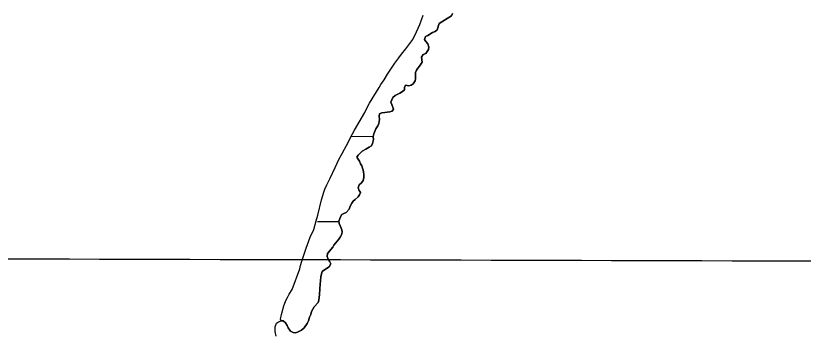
# Model space of a CAD drawing. Extents: x 3177385 to 3215275, y 903885 to 929304.
# Drawn here: x 3182527 to 3183593, y 915297 to 915727 of the extents above; entities that cross this region are included whole.
import ezdxf

# ---------------------------------------------------------------- set-up
doc = ezdxf.new("R2010")
doc.units = 0
for name, color, linetype in [('V-GRID-MAJR', 7, 'Continuous'), ('V-SITE-VEGE', 7, 'Continuous'), ('V-TOPO-SHOR', 7, 'Continuous'), ('V-WETL-SWMP', 7, 'Continuous')]:
    doc.layers.add(name, color=color, linetype=linetype)

msp = doc.modelspace()

# ---------------------------------------------------------------- linework, layer by layer
at = {"layer": 'V-GRID-MAJR'}
msp.add_spline([(3181620.222, 915399.962), (3186841.952, 915385.911), (3192063.685, 915372.62), (3197285.419, 915360.088), (3202507.1550000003, 915348.316), (3207728.893, 915337.304), (3212950.632, 915327.051), (3212950.633, 915327.051)], degree=3, dxfattribs=at)
at = {"layer": 'V-SITE-VEGE'}
for p, q in [((3183110.7290000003, 915723.1219999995), (3183116.7830000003, 915726.7489999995)), ((3183097.437, 915707.7169999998), (3183099.8540000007, 915716.1649999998)), ((3183099.8540000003, 915716.1649999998), (3183110.7290000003, 915723.1219999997)), ((3183090.918, 915704.0979999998), (3183094.482, 915705.4419999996)), ((3183094.482, 915705.4419999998), (3183097.437, 915707.7169999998)), ((3183080.322, 915694.6709999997), (3183081.6040000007, 915698.6629999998)), ((3183081.829, 915692.0309999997), (3183080.3220000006, 915694.6709999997)), ((3183081.6040000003, 915698.6629999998), (3183084.705, 915700.1659999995)), ((3183084.705, 915700.1659999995), (3183090.918, 915704.0979999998)), ((3183084.5670000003, 915688.9159999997), (3183081.829, 915692.0309999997)), ((3183086.048, 915683.9659999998), (3183084.5670000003, 915688.9159999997)), ((3183085.548, 915680.8879999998), (3183086.048, 915683.9659999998)), ((3183076.1750000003, 915670.6769999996), (3183078.5300000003, 915674.1929999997)), ((3183078.5300000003, 915674.1929999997), (3183081.7800000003, 915675.3869999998)), ((3183081.7800000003, 915675.3869999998), (3183085.548, 915680.8879999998)), ((3183075.444, 915661.2849999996), (3183076.8650000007, 915664.0409999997)), ((3183076.865, 915664.0409999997), (3183076.1750000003, 915670.6769999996)), ((3183068.057, 915649.6619999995), (3183069.4840000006, 915652.8799999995)), ((3183069.484, 915652.8799999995), (3183071.217, 915655.9409999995)), ((3183071.217, 915655.9409999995), (3183073.5590000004, 915658.5319999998)), ((3183073.559, 915658.5319999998), (3183075.444, 915661.2849999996)), ((3183067.454, 915638.4169999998), (3183067.9560000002, 915641.4929999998)), ((3183067.9560000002, 915641.4929999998), (3183068.057, 915649.6619999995)), ((3183053.168, 915629.6529999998), (3183054.435, 915632.5639999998)), ((3183054.435, 915632.5639999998), (3183058.898, 915631.8939999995)), ((3183058.898, 915631.8939999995), (3183062.146, 915632.7789999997)), ((3183062.146, 915632.7789999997), (3183064.788, 915634.5949999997)), ((3183064.788, 915634.5949999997), (3183067.454, 915638.4169999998)), ((3183040.239, 915618.5589999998), (3183046.755, 915622.0219999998)), ((3183046.755, 915622.0219999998), (3183050.171, 915624.1379999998)), ((3183050.171, 915624.1379999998), (3183052.973, 915626.2639999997)), ((3183052.973, 915626.2639999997), (3183053.168, 915629.6529999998)), ((3183034.738, 915609.8409999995), (3183037.281, 915616.1279999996)), ((3183036.083, 915606.5869999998), (3183034.738, 915609.8409999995)), ((3183037.281, 915616.1279999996), (3183040.239, 915618.5589999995)), ((3183038.162, 915600.0879999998), (3183036.083, 915606.5869999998)), ((3183036.2800000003, 915597.3359999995), (3183038.162, 915600.0879999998)), ((3183018.782, 915590.7699999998), (3183019.2830000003, 915593.9999999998)), ((3183019.034, 915586.1419999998), (3183018.782, 915590.7699999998)), ((3183019.2830000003, 915593.9999999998), (3183022.224, 915595.0419999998)), ((3183022.224, 915595.0419999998), (3183026.548, 915595.6049999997)), ((3183026.548, 915595.6049999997), (3183029.484, 915596.3409999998)), ((3183029.484, 915596.3409999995), (3183033.185, 915596.4489999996)), ((3183033.185, 915596.4489999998), (3183036.2800000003, 915597.3359999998)), ((3183014.256, 915573.7159999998), (3183016.7660000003, 915577.3839999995)), ((3183016.7660000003, 915577.3839999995), (3183018.3500000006, 915580.7549999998)), ((3183018.35, 915580.7549999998), (3183019.034, 915586.1419999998)), ((3183010.5810000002, 915563.1259999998), (3183011.397, 915566.6609999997)), ((3183011.397, 915566.6609999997), (3183014.256, 915573.7159999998)), ((3183009.848, 915553.7319999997), (3183011.3040000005, 915559.2639999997)), ((3183011.304, 915559.2639999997), (3183010.5810000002, 915563.1259999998)), ((3182995.846, 915543.1149999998), (3183000.505, 915545.9859999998)), ((3183000.505, 915545.9859999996), (3183005.4700000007, 915548.5439999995)), ((3183005.47, 915548.5439999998), (3183008.269, 915550.6679999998)), ((3183008.269, 915550.6679999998), (3183009.848, 915553.7319999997)), ((3182988.6580000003, 915535.0339999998), (3182990.546, 915538.0929999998)), ((3182990.474, 915532.3919999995), (3182988.6580000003, 915535.0339999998)), ((3182990.546, 915538.0929999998), (3182992.887, 915540.5309999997)), ((3182992.887, 915540.5309999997), (3182995.846, 915543.1149999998)), ((3182991.984, 915529.5979999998), (3182990.474, 915532.3919999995)), ((3182993.634, 915526.0329999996), (3182991.984, 915529.5979999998)), ((3182995.2970000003, 915523.3929999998), (3182993.634, 915526.0329999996)), ((3182997.5130000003, 915515.6579999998), (3182995.2970000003, 915523.3929999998)), ((3182998.23, 915511.1809999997), (3182997.5130000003, 915515.6579999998)), ((3182994.861, 915500.4329999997), (3182996.901, 915503.3349999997)), ((3182996.901, 915503.3349999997), (3182998.183, 915507.4819999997)), ((3182998.183, 915507.4819999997), (3182998.23, 915511.1809999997)), ((3182990.151, 915493.3999999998), (3182991.742, 915497.5409999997)), ((3182991.801, 915489.8339999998), (3182990.151, 915493.3999999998)), ((3182991.742, 915497.5409999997), (3182994.861, 915500.4329999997)), ((3182986.261, 915477.8779999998), (3182990.31, 915481.2199999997)), ((3182990.31, 915481.2199999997), (3182992.346, 915483.9709999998)), ((3182993.466, 915487.1919999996), (3182991.801, 915489.8339999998)), ((3182992.346, 915483.9709999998), (3182993.466, 915487.1919999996)), ((3182979.366, 915468.5599999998), (3182981.727, 915472.6949999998)), ((3182981.727, 915472.6949999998), (3182983.611, 915475.4449999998)), ((3182983.611, 915475.4449999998), (3182986.261, 915477.8779999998)), ((3182970.77, 915458.9569999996), (3182974.019, 915459.9969999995)), ((3182974.019, 915459.9969999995), (3182978.241, 915464.8749999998)), ((3182978.241, 915464.8749999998), (3182979.366, 915468.5599999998)), ((3182964.319, 915448.2479999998), (3182966.554, 915454.5389999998)), ((3182966.554, 915454.5389999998), (3182968.128, 915457.2939999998)), ((3182968.128, 915457.2939999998), (3182970.77, 915458.9569999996)), ((3182964.7430000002, 915445.1589999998), (3182964.319, 915448.2479999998)), ((3182966.394, 915441.4379999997), (3182964.7430000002, 915445.1589999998)), ((3182968.184, 915436.6399999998), (3182966.394, 915441.4379999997)), ((3182965.904, 915426.8029999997), (3182967.639, 915430.0179999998)), ((3182967.639, 915430.0179999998), (3182968.608, 915433.5529999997)), ((3182968.608, 915433.5529999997), (3182968.184, 915436.6399999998)), ((3182957.2970000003, 915416.1189999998), (3182964.176, 915424.0479999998)), ((3182964.176, 915424.0479999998), (3182965.904, 915426.8029999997)), ((3182948.83, 915404.5079999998), (3182955.875, 915413.3639999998)), ((3182955.875, 915413.3639999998), (3182957.2970000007, 915416.1189999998)), ((3182948.3200000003, 915400.5069999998), (3182948.83, 915404.5079999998)), ((3182949.819, 915397.0989999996), (3182948.3200000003, 915400.5069999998)), ((3182951.48, 915394.3029999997), (3182949.819, 915397.0989999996)), ((3182944.71, 915382.6729999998), (3182951.232, 915386.5989999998)), ((3182951.232, 915386.5989999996), (3182953.1290000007, 915390.4279999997)), ((3182953.129, 915390.4279999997), (3182951.48, 915394.3029999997)), ((3182939.973, 915373.4809999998), (3182941.754, 915380.3949999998)), ((3182941.754, 915380.3949999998), (3182944.71, 915382.6729999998)), ((3182938.926, 915363.4769999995), (3182939.434, 915367.1689999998)), ((3182939.434, 915367.1689999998), (3182939.973, 915373.4809999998)), ((3182937.9760000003, 915348.9999999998), (3182938.926, 915363.4769999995)), ((3182937.114, 915341.4569999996), (3182937.312, 915344.9999999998)), ((3182937.312, 915344.9999999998), (3182937.9760000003, 915348.9999999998)), ((3182927.214, 915326.0109999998), (3182930.838, 915332.4389999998)), ((3182930.838, 915332.4389999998), (3182936.151, 915338.3869999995)), ((3182936.151, 915338.3869999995), (3182937.114, 915341.4569999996)), ((3182924.651, 915318.1809999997), (3182926.083, 915321.8639999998)), ((3182926.083, 915321.8639999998), (3182927.214, 915326.0109999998)), ((3182879.8540000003, 915310.0999999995), (3182882.344, 915312.0719999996)), ((3182882.344, 915312.0719999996), (3182885.9050000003, 915313.4159999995)), ((3182885.9050000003, 915313.4159999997), (3182888.986, 915313.2229999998)), ((3182888.986, 915313.2229999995), (3182891.883, 915310.7219999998)), ((3182891.883, 915310.7219999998), (3182893.997, 915306.9969999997)), ((3182921.311, 915309.7449999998), (3182923.0520000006, 915313.4239999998)), ((3182923.052, 915313.4239999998), (3182924.651, 915318.1809999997)), ((3182878.021, 915298.8709999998), (3182878.102, 915305.4979999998)), ((3182878.102, 915305.4979999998), (3182879.8540000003, 915310.0999999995)), ((3182893.997, 915306.9969999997), (3182895.3450000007, 915303.7449999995)), ((3182895.345, 915303.7449999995), (3182898.683, 915299.5419999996)), ((3182909.148, 915298.3339999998), (3182913.4960000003, 915300.7469999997)), ((3182913.4960000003, 915300.7469999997), (3182917.3850000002, 915303.7819999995)), ((3182917.3850000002, 915303.7819999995), (3182921.311, 915309.7449999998)), ((3182879.485, 915292.5319999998), (3182878.021, 915298.8709999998)), ((3182898.683, 915299.5419999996), (3182902.359, 915297.6479999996)), ((3182902.359, 915297.6479999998), (3182906.054, 915297.294)), ((3182906.054, 915297.2939999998), (3182909.148, 915298.3339999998))]:
    msp.add_line(p, q, dxfattribs=at)
at = {"layer": 'V-TOPO-SHOR'}
msp.add_line((3182885.905000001, 915313.4159999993), (3182886.194000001, 915313.3969999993), dxfattribs=at)
for points in [[(3183064.788000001, 915634.5949999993), (3183067.454000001, 915638.4169999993), (3183067.956000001, 915641.4929999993), (3183068.057000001, 915649.6599999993), (3183069.484000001, 915652.8799999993), (3183071.217000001, 915655.9409999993), (3183073.559000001, 915658.5319999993), (3183075.444000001, 915661.2849999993), (3183076.865000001, 915664.0409999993), (3183076.175000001, 915670.6769999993), (3183078.530000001, 915674.1929999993), (3183081.780000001, 915675.3869999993), (3183085.548000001, 915680.8879999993), (3183086.048000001, 915683.9659999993), (3183084.567000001, 915688.9159999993), (3183081.831000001, 915692.0309999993), (3183080.322000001, 915694.6709999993), (3183081.604000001, 915698.6629999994), (3183084.705000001, 915700.1659999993), (3183090.918000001, 915704.0979999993), (3183094.4820000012, 915705.4419999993), (3183097.437000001, 915707.7169999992), (3183099.854000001, 915716.1649999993), (3183110.727000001, 915723.1219999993), (3183116.783000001, 915726.7469999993), (3183118.210000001, 915729.9659999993)], [(3182886.194000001, 915313.3969999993), (3182888.986000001, 915313.2229999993), (3182891.883000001, 915310.7219999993), (3182893.997000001, 915306.9969999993), (3182895.345000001, 915303.7449999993), (3182898.683000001, 915299.5419999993), (3182902.359000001, 915297.6479999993), (3182906.054000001, 915297.2939999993), (3182909.148000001, 915298.3339999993), (3182913.496000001, 915300.7469999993), (3182917.385000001, 915303.7819999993), (3182921.311000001, 915309.7449999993), (3182923.052000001, 915313.4239999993), (3182924.651000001, 915318.1809999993), (3182926.083000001, 915321.8639999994), (3182927.214000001, 915326.0109999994), (3182930.838000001, 915332.4389999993), (3182936.151000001, 915338.3869999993), (3182937.114000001, 915341.4569999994), (3182937.312000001, 915344.9999999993), (3182937.978000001, 915348.9999999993), (3182938.926000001, 915363.4769999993), (3182939.434000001, 915367.1689999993), (3182939.973000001, 915373.4809999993), (3182941.754000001, 915380.3949999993), (3182944.710000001, 915382.6729999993), (3182951.2320000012, 915386.5989999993), (3182953.129000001, 915390.4279999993), (3182951.480000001, 915394.3029999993), (3182949.819000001, 915397.0989999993), (3182948.320000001, 915400.5069999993), (3182948.830000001, 915404.5079999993), (3182955.875000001, 915413.3619999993), (3182957.297000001, 915416.1189999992), (3182964.176000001, 915424.0479999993), (3182965.904000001, 915426.8029999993), (3182967.639000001, 915430.0179999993), (3182968.608000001, 915433.5509999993), (3182968.184000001, 915436.6399999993), (3182966.3940000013, 915441.4379999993), (3182964.743000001, 915445.1589999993), (3182964.319000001, 915448.2479999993), (3182966.554000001, 915454.5389999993), (3182968.128000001, 915457.2939999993), (3182970.770000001, 915458.9569999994), (3182974.0190000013, 915459.9969999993), (3182978.241000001, 915464.8749999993), (3182979.366000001, 915468.5619999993), (3182981.727000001, 915472.6949999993), (3182983.611000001, 915475.4449999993), (3182986.261000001, 915477.8779999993), (3182990.310000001, 915481.2199999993), (3182992.346000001, 915483.9709999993), (3182993.466000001, 915487.1919999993), (3182991.801000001, 915489.8339999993), (3182990.151000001, 915493.3999999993), (3182991.744000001, 915497.5409999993), (3182994.861000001, 915500.4329999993), (3182996.901000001, 915503.3349999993), (3182998.185000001, 915507.4819999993), (3182998.230000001, 915511.1809999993), (3182997.513000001, 915515.6579999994), (3182995.297000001, 915523.3929999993), (3182993.634000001, 915526.0329999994), (3182991.9820000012, 915529.5979999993), (3182990.474000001, 915532.3919999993), (3182988.658000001, 915535.0339999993), (3182990.546000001, 915538.0929999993), (3182992.887000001, 915540.5309999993), (3182995.846000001, 915543.1149999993), (3183000.505000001, 915545.9859999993), (3183005.470000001, 915548.5439999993), (3183008.2690000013, 915550.6679999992), (3183009.848000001, 915553.7319999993), (3183011.304000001, 915559.2639999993), (3183010.581000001, 915563.1259999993), (3183011.395000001, 915566.6609999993), (3183014.256000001, 915573.7159999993), (3183016.766000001, 915577.3839999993), (3183018.350000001, 915580.7549999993), (3183019.034000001, 915586.1419999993), (3183018.782000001, 915590.7699999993), (3183019.283000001, 915593.9999999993), (3183022.224000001, 915595.0419999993), (3183026.548000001, 915595.6049999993), (3183029.484000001, 915596.3409999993), (3183033.185000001, 915596.4489999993), (3183036.280000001, 915597.3359999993), (3183038.162000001, 915600.0879999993), (3183036.083000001, 915606.5869999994), (3183034.738000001, 915609.8409999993), (3183037.279000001, 915616.1279999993), (3183040.239000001, 915618.5569999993), (3183046.755000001, 915622.0219999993), (3183050.171000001, 915624.1379999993), (3183052.973000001, 915626.2639999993), (3183053.168000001, 915629.6509999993), (3183054.435000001, 915632.5639999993), (3183058.898000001, 915631.8939999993), (3183062.146000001, 915632.7789999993), (3183064.788000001, 915634.5949999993)], [(3182879.485000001, 915292.5319999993), (3182878.021000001, 915298.8709999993), (3182878.102000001, 915305.4979999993), (3182879.854000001, 915310.0999999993), (3182882.344000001, 915312.0719999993), (3182885.905000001, 915313.4159999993)]]:
    msp.add_lwpolyline(points, dxfattribs=at)
at = {"layer": 'V-WETL-SWMP'}
for p, q in [((3182981.0344399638, 915563.4191540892), (3183010.632643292, 915563.3502739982)), ((3182972.949799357, 915548.0069266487), (3182973.057273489, 915548.006676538)), ((3182935.4166559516, 915448.0930019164), (3182964.3493898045, 915448.0256704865))]:
    msp.add_line(p, q, dxfattribs=at)
for points in [[(3182886.194000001, 915313.3979999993), (3182885.184000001, 915315.8809999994), (3182886.338000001, 915322.0329999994), (3182889.872000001, 915333.7029999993), (3182891.151000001, 915337.3869999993), (3182892.899000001, 915341.6809999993), (3182894.4820000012, 915345.0529999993), (3182897.002000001, 915349.4919999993), (3182901.088000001, 915355.9149999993), (3182911.294000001, 915383.6879999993), (3182912.279000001, 915388.6089999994), (3182913.892000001, 915394.4459999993), (3182919.808000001, 915411.7909999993), (3182925.385000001, 915426.6729999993), (3182930.135000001, 915436.9419999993), (3182933.671000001, 915448.7669999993), (3182935.7690000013, 915456.4479999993), (3182940.649000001, 915477.3499999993), (3182943.858000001, 915487.6379999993), (3182945.294000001, 915491.6279999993), (3182947.832000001, 915497.4539999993), (3182952.417000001, 915506.7999999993), (3182959.067000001, 915521.2069999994), (3182964.760000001, 915533.0049999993), (3182968.700000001, 915540.0469999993), (3182977.693000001, 915556.8909999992), (3182980.063000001, 915561.6399999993), (3182985.581000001, 915571.7459999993), (3182999.440000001, 915595.7749999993), (3183003.549000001, 915604.0479999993), (3183005.914000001, 915608.3339999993), (3183018.6610000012, 915629.7569999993), (3183021.176000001, 915633.7329999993), (3183025.567000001, 915639.8449999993), (3183030.131000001, 915647.4959999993), (3183039.871000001, 915662.4809999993), (3183045.201000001, 915669.8139999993), (3183048.961000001, 915674.6999999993), (3183055.060000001, 915681.8699999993), (3183064.311000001, 915694.7039999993), (3183069.525000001, 915705.1209999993), (3183073.655000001, 915715.0889999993), (3183078.279000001, 915727.6709999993)], [(3183118.210000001, 915729.9659999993), (3183116.783000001, 915726.7459999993), (3183110.727000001, 915723.1209999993), (3183099.853000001, 915716.1649999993), (3183097.437000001, 915707.7169999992), (3183094.481000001, 915705.4409999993), (3183090.919000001, 915704.0979999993), (3183084.705000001, 915700.1659999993), (3183081.604000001, 915698.6629999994), (3183080.322000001, 915694.6709999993), (3183081.831000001, 915692.0319999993), (3183084.567000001, 915688.9159999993), (3183086.048000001, 915683.9659999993), (3183085.548000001, 915680.8889999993), (3183081.781000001, 915675.3869999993), (3183078.530000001, 915674.1929999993), (3183076.174000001, 915670.6769999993), (3183076.864000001, 915664.0409999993), (3183075.443000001, 915661.2839999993), (3183073.559000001, 915658.5329999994), (3183071.216000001, 915655.9409999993), (3183069.483000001, 915652.8799999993), (3183068.056000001, 915649.6599999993), (3183067.956000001, 915641.4929999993), (3183067.455000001, 915638.4159999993), (3183064.788000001, 915634.5949999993)], [(3183064.788000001, 915634.5949999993), (3183062.146000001, 915632.7779999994), (3183058.898000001, 915631.8929999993), (3183054.436000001, 915632.5639999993), (3183053.168000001, 915629.6509999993), (3183052.972000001, 915626.2629999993), (3183050.171000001, 915624.1389999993), (3183046.755000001, 915622.0229999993), (3183040.238000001, 915618.5579999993), (3183037.280000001, 915616.1279999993), (3183034.737000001, 915609.8399999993), (3183036.084000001, 915606.5869999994), (3183038.162000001, 915600.0879999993), (3183036.279000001, 915597.3359999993), (3183033.185000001, 915596.4489999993), (3183029.485000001, 915596.3409999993), (3183026.547000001, 915595.6059999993), (3183022.224000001, 915595.0429999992), (3183019.283000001, 915593.9999999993), (3183018.781000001, 915590.7689999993), (3183019.033000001, 915586.1419999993), (3183018.350000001, 915580.7559999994), (3183016.767000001, 915577.3839999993), (3183014.256000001, 915573.7159999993), (3183011.395000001, 915566.6609999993), (3183010.581000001, 915563.1259999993), (3183011.304000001, 915559.2629999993), (3183009.849000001, 915553.7319999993), (3183008.270000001, 915550.6689999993), (3183005.470000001, 915548.5449999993), (3183000.506000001, 915545.9859999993), (3182995.847000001, 915543.1149999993), (3182992.887000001, 915540.5309999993), (3182990.545000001, 915538.0929999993), (3182988.658000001, 915535.0339999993), (3182990.475000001, 915532.3909999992), (3182991.9820000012, 915529.5979999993), (3182993.634000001, 915526.0329999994), (3182995.297000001, 915523.3919999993), (3182997.514000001, 915515.6579999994), (3182998.230000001, 915511.1799999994), (3182998.184000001, 915507.4809999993), (3182996.900000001, 915503.3349999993), (3182994.861000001, 915500.4319999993), (3182991.743000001, 915497.5409999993), (3182990.151000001, 915493.3989999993), (3182991.802000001, 915489.8339999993), (3182993.466000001, 915487.1929999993), (3182992.347000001, 915483.9699999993), (3182990.310000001, 915481.2209999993), (3182986.261000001, 915477.8789999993), (3182983.611000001, 915475.4459999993), (3182981.728000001, 915472.6939999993), (3182979.365000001, 915468.5619999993), (3182978.241000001, 915464.8759999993), (3182974.0190000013, 915459.9959999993), (3182970.770000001, 915458.9569999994), (3182968.129000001, 915457.2939999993), (3182966.554000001, 915454.5389999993), (3182964.319000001, 915448.2469999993), (3182964.743000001, 915445.1589999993), (3182966.393000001, 915441.4389999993), (3182968.184000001, 915436.6389999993), (3182968.608000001, 915433.5509999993), (3182967.640000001, 915430.0179999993), (3182965.905000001, 915426.8019999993), (3182964.176000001, 915424.0489999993), (3182957.297000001, 915416.1189999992), (3182955.876000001, 915413.3619999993), (3182948.831000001, 915404.5079999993), (3182948.320000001, 915400.5069999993), (3182949.819000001, 915397.0979999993), (3182951.480000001, 915394.3029999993), (3182953.128000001, 915390.4289999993), (3182951.2320000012, 915386.5989999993), (3182944.710000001, 915382.6719999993), (3182941.754000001, 915380.3959999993), (3182939.973000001, 915373.4819999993), (3182939.433000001, 915367.1689999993), (3182938.926000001, 915363.4759999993), (3182937.977000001, 915348.9989999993), (3182937.312000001, 915344.9999999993), (3182937.114000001, 915341.4569999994), (3182936.152000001, 915338.3859999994), (3182930.838000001, 915332.4399999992), (3182927.214000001, 915326.0109999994), (3182926.084000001, 915321.8629999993), (3182924.652000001, 915318.1819999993), (3182923.052000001, 915313.4229999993), (3182921.312000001, 915309.7449999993), (3182917.385000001, 915303.7819999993), (3182913.495000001, 915300.7469999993), (3182909.149000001, 915298.3339999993), (3182906.054000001, 915297.2929999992), (3182902.359000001, 915297.6469999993), (3182898.683000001, 915299.5419999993), (3182895.344000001, 915303.7439999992), (3182893.996000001, 915306.9979999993), (3182891.884000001, 915310.7229999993), (3182888.986000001, 915313.2239999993), (3182886.194000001, 915313.3979999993)]]:
    msp.add_lwpolyline(points, dxfattribs=at)
msp.add_arc((3183016.3371079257, 915563.8118032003), 35.246287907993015, 180.46694994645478, 180.63849841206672, dxfattribs=at)

doc.saveas('drawing.dxf')
